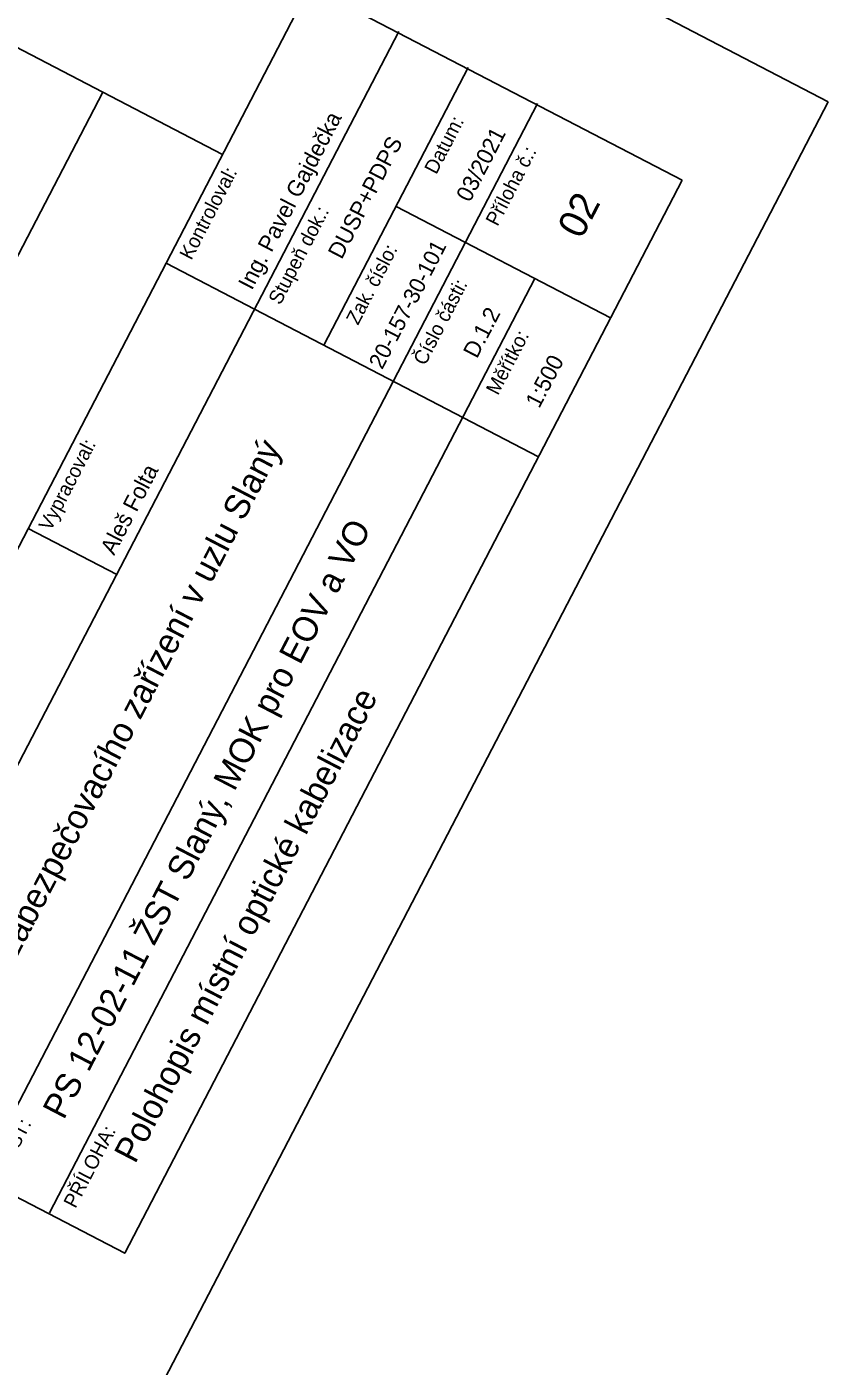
# Model space of a CAD drawing. Extents: x -781083 to -763634, y -1029516 to -1022695.
# Drawn here: x -764826.1 to -764769.7, y -1023685 to -1023590.8 of the extents above; entities that cross this region are included whole.
import ezdxf

# ---------------------------------------------------------------- set-up
doc = ezdxf.new("R2010")
doc.units = 0
doc.layers.add('ROZPISKA', color=7, linetype='Continuous')

msp = doc.modelspace()

# ---------------------------------------------------------------- linework, layer by layer
msp.add_lwpolyline([(-765336.117, -1024363.479), (-765204.05, -1024432.093), (-764769.725, -1023596.107), (-764901.792, -1023527.494)], close=True)
at = {"layer": 'ROZPISKA'}
for p, q in [((-764845.312, -1023663.372), (-764806.125, -1023587.944)), ((-764839.1, -1023666.599), (-764799.913, -1023591.172)), ((-764805.175, -1023613.23), (-764795.032, -1023593.707)), ((-764829.339, -1023671.671), (-764790.152, -1023596.243)), ((-764785.018, -1023611.306), (-764800.104, -1023603.468)), ((-764816.267, -1023607.467), (-764810.056, -1023610.694)), ((-764824.458, -1023674.206), (-764790.342, -1023608.54)), ((-764790.089, -1023621.067), (-764810.056, -1023610.694)), ((-764825.949, -1023626.102), (-764819.737, -1023629.329))]:
    msp.add_line(p, q, dxfattribs=at)
msp.add_lwpolyline([(-764779.986, -1023601.621), (-764823.025, -1023579.261), (-764862.212, -1023654.689), (-764819.174, -1023677.049)], close=True, dxfattribs=at)
for points in [[(-764812.289, -1023599.81), (-764829.149, -1023591.05)], [(-764853.782, -1023659.069), (-764820.719, -1023595.43)]]:
    msp.add_lwpolyline(points, dxfattribs=at)

# ---------------------------------------------------------------- texts
for s, height, p in [('Ing. Pavel Gajdečka', 1.15, (-764810.235, -1023609.413)), ('Datum:', 1, (-764797.275, -1023601.277)), ('03/2021', 1.15, (-764794.912, -1023603.237)), ('DUSP+PDPS', 1.15, (-764803.921, -1023607.245)), ('Příloha č.:', 1, (-764792.97, -1023604.921)), ('Kontroloval:', 1, (-764814.49, -1023607.301)), ('02', 2, (-764787.065, -1023605.837)), ('Stupeň dok.:', 1, (-764808.24, -1023610.453)), ('Zak. číslo:', 1, (-764802.775, -1023611.865)), ('20-157-30-101', 1.125, (-764801.076, -1023614.987)), ('Číslo části:', 1, (-764798.057, -1023614.713)), ('D.1.2', 1.15, (-764794.419, -1023614.218)), ('Měřítko:', 1, (-764792.941, -1023616.795)), ('1:500', 1.15, (-764790.041, -1023617.721)), ('Oprava zabezpečovacího zařízení v uzlu Slaný', 1.75, (-764830.62, -1023663.743)), ('Vypracoval:', 1, (-764824.387, -1023626.35)), ('Aleš Folta', 1.15, (-764819.917, -1023628.048)), ('PS 12-02-11 ŽST Slaný, MOK pro EOV a VO', 1.75, (-764823.456, -1023667.729)), ('Polohopis místní optické kabelizace', 1.75, (-764818.438, -1023670.818)), ('ČÁST:', 1, (-764827.515, -1023671.414)), ('PŘÍLOHA:', 1, (-764822.635, -1023673.95))]:
    msp.add_text(s, height=height, rotation=62.54649, dxfattribs=at).set_placement(p)

doc.saveas('drawing.dxf')
